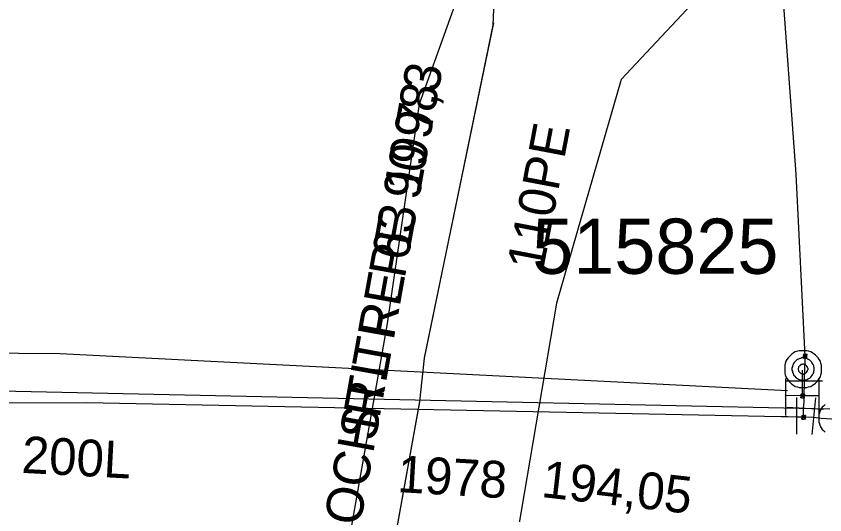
# Model space of a CAD drawing. Extents: x -746464 to -745690, y -1051581 to -1049993.
# Drawn here: x -746063.92 to -746041.93, y -1051022.57 to -1051009.02 of the extents above; entities that cross this region are included whole.
import ezdxf

# ---------------------------------------------------------------- set-up
doc = ezdxf.new("R2010")
doc.units = 0
for name, color, linetype in [('04_CETIN_sdelovaci_podzem', 7, 'Continuous'), ('45_Eltodo_popisy', 7, 'Continuous'), ('48_Prazs_plynarenska_STL', 7, 'Continuous'), ('48_Prazs_plynarenska_STL_chranicka', 7, 'Continuous'), ('48_Prazs_plynarenska_STL_popisy', 7, 'Continuous'), ('51_PVaK_kanal_negravitacni_overena poloha', 7, 'Continuous'), ('51_PVaK_kanal_popisy', 7, 'Continuous'), ('51_PVaK_vodovod_chranicky_objekty', 7, 'Continuous'), ('51_PVaK_vodovod_overena poloha_rad', 7, 'Continuous'), ('51_PVaK_vodovod_popisy', 7, 'Continuous'), ('51_PVaK_vodovod_zruseno_overena poloha', 7, 'Continuous')]:
    doc.layers.add(name, color=color, linetype=linetype)

msp = doc.modelspace()

# ---------------------------------------------------------------- linework, layer by layer
at = {"layer": '04_CETIN_sdelovaci_podzem'}
for points in [[(-746056.16, -1051025.14), (-746054.85, -1051023.17), (-746053.83, -1051017.37), (-746052.96, -1051011.4), (-746049.74, -1051002.45), (-746043.68, -1050998.15), (-746043.26, -1050997.57), (-746040.95, -1050989.97), (-746039.19, -1050986.41), (-746036.12, -1050983.18), (-746034.06, -1050981.2)], [(-746041.8, -1051019.7), (-746066.87, -1051019.16), (-746078.87, -1051018.92), (-746094.33, -1051018.57)]]:
    msp.add_lwpolyline(points, dxfattribs=at)
at = {"layer": '48_Prazs_plynarenska_STL'}
msp.add_lwpolyline([(-746054.623, -1051033.192), (-746054.568, -1051032.632), (-746054.56, -1051032.57), (-746054.56, -1051032.55), (-746054.42, -1051030.36), (-746054.42, -1051030.34), (-746054.273, -1051028.194), (-746054.244, -1051026.686), (-746052.944, -1051019.487), (-746052.822, -1051018.309), (-746050.953, -1051009.268), (-746050.938, -1051008.843), (-746050.93, -1051008.59)], dxfattribs=at)
at = {"layer": '48_Prazs_plynarenska_STL_chranicka'}
for points in [[(-746052.821, -1051018.308), (-746050.936, -1051009.2)], [(-746054.243, -1051026.685), (-746052.945, -1051019.501)]]:
    msp.add_lwpolyline(points, dxfattribs=at)
at = {"layer": '51_PVaK_kanal_negravitacni_overena poloha'}
msp.add_lwpolyline([(-746031.24, -1050990.59), (-746030.95, -1050992), (-746031.38, -1050994.69), (-746034.65, -1050998.39), (-746037.13, -1051000.83), (-746041.58, -1051004.46), (-746047.47, -1051010.74), (-746049.23, -1051016.82), (-746050.353, -1051023.431)], dxfattribs=at)
at = {"layer": '51_PVaK_vodovod_chranicky_objekty'}
for p, q in [((-746042.524, -1051018.306), (-746042.418, -1051018.212)), ((-746042.524, -1051018.306), (-746042.522, -1051018.286)), ((-746042.524, -1051018.306), (-746042.504, -1051018.307)), ((-746042.518, -1051018.206), (-746042.519, -1051018.226)), ((-746042.424, -1051018.312), (-746042.518, -1051018.206)), ((-746042.518, -1051018.206), (-746042.498, -1051018.207)), ((-746042.424, -1051018.312), (-746042.444, -1051018.31)), ((-746042.418, -1051018.212), (-746042.438, -1051018.211)), ((-746042.424, -1051018.312), (-746042.423, -1051018.292)), ((-746042.418, -1051018.212), (-746042.419, -1051018.232)), ((-746042, -1051018.94), (-746043, -1051018.94)), ((-746042.99, -1051019.87), (-746042.99, -1051018.87)), ((-746042.09, -1051019.88), (-746042.09, -1051018.88)), ((-746042.589, -1051019.389), (-746042.489, -1051019.289)), ((-746042.589, -1051019.289), (-746042.489, -1051019.389)), ((-746042.589, -1051019.289), (-746042.589, -1051019.309)), ((-746042.589, -1051019.289), (-746042.569, -1051019.289)), ((-746042.489, -1051019.289), (-746042.509, -1051019.289)), ((-746042.489, -1051019.289), (-746042.489, -1051019.309)), ((-746042.7, -1051019.38), (-746042.7, -1051020.38)), ((-746042.589, -1051019.389), (-746042.589, -1051019.369)), ((-746042.589, -1051019.389), (-746042.569, -1051019.389)), ((-746042.489, -1051019.389), (-746042.509, -1051019.389)), ((-746042.489, -1051019.389), (-746042.489, -1051019.369)), ((-746042.189, -1051019.39), (-746042.284, -1051020.39)), ((-746041.97, -1051019.708), (-746042.97, -1051019.656)), ((-746042.459, -1051019.873), (-746042.563, -1051019.969)), ((-746042.563, -1051019.969), (-746042.562, -1051019.949)), ((-746042.559, -1051019.869), (-746042.56, -1051019.889)), ((-746042.463, -1051019.973), (-746042.559, -1051019.869)), ((-746042.559, -1051019.869), (-746042.539, -1051019.87)), ((-746042.459, -1051019.873), (-746042.479, -1051019.872)), ((-746042.463, -1051019.973), (-746042.462, -1051019.953)), ((-746042.459, -1051019.873), (-746042.46, -1051019.893)), ((-746042.563, -1051019.969), (-746042.543, -1051019.97)), ((-746042.463, -1051019.973), (-746042.483, -1051019.972))]:
    msp.add_line(p, q, dxfattribs=at)
for points in [[(-746042.025, -1051018.61), (-746042.025, -1051018.565), (-746042.025, -1051018.504), (-746042.04, -1051018.459), (-746042.055, -1051018.398), (-746042.086, -1051018.353), (-746042.116, -1051018.307), (-746042.146, -1051018.277), (-746042.192, -1051018.231), (-746042.222, -1051018.201), (-746042.268, -1051018.171), (-746042.313, -1051018.141), (-746042.374, -1051018.125), (-746042.419, -1051018.11), (-746042.48, -1051018.11), (-746042.525, -1051018.11), (-746042.586, -1051018.11), (-746042.631, -1051018.11), (-746042.677, -1051018.125), (-746042.737, -1051018.141), (-746042.783, -1051018.171), (-746042.828, -1051018.201), (-746042.858, -1051018.231), (-746042.904, -1051018.277), (-746042.934, -1051018.307), (-746042.965, -1051018.353), (-746042.995, -1051018.398), (-746043.01, -1051018.459), (-746043.025, -1051018.504), (-746043.025, -1051018.565), (-746043.025, -1051018.61), (-746043.025, -1051018.671), (-746043.025, -1051018.716), (-746043.01, -1051018.762), (-746042.995, -1051018.822), (-746042.965, -1051018.868), (-746042.934, -1051018.913), (-746042.904, -1051018.944), (-746042.858, -1051018.989), (-746042.828, -1051019.019), (-746042.783, -1051019.05), (-746042.737, -1051019.08), (-746042.677, -1051019.095), (-746042.631, -1051019.11), (-746042.586, -1051019.11), (-746042.525, -1051019.11), (-746042.48, -1051019.11), (-746042.419, -1051019.11), (-746042.374, -1051019.095), (-746042.313, -1051019.08), (-746042.268, -1051019.05), (-746042.222, -1051019.019), (-746042.192, -1051018.989), (-746042.146, -1051018.944), (-746042.116, -1051018.913), (-746042.086, -1051018.868), (-746042.055, -1051018.822), (-746042.04, -1051018.762), (-746042.025, -1051018.716), (-746042.025, -1051018.671), (-746042.025, -1051018.61)], [(-746042.222, -1051018.61), (-746042.222, -1051018.58), (-746042.237, -1051018.55), (-746042.237, -1051018.519), (-746042.252, -1051018.489), (-746042.268, -1051018.459), (-746042.283, -1051018.428), (-746042.298, -1051018.413), (-746042.328, -1051018.383), (-746042.343, -1051018.368), (-746042.374, -1051018.353), (-746042.404, -1051018.337), (-746042.434, -1051018.322), (-746042.465, -1051018.322), (-746042.495, -1051018.307), (-746042.525, -1051018.307), (-746042.555, -1051018.307), (-746042.586, -1051018.322), (-746042.616, -1051018.322), (-746042.646, -1051018.337), (-746042.677, -1051018.353), (-746042.707, -1051018.368), (-746042.722, -1051018.383), (-746042.752, -1051018.413), (-746042.768, -1051018.428), (-746042.783, -1051018.459), (-746042.798, -1051018.489), (-746042.813, -1051018.519), (-746042.813, -1051018.55), (-746042.828, -1051018.58), (-746042.828, -1051018.61), (-746042.828, -1051018.641), (-746042.813, -1051018.671), (-746042.813, -1051018.701), (-746042.798, -1051018.731), (-746042.783, -1051018.762), (-746042.768, -1051018.792), (-746042.752, -1051018.807), (-746042.722, -1051018.837), (-746042.707, -1051018.853), (-746042.677, -1051018.868), (-746042.646, -1051018.883), (-746042.616, -1051018.898), (-746042.586, -1051018.898), (-746042.555, -1051018.913), (-746042.525, -1051018.913), (-746042.495, -1051018.913), (-746042.465, -1051018.898), (-746042.434, -1051018.898), (-746042.404, -1051018.883), (-746042.374, -1051018.868), (-746042.343, -1051018.853), (-746042.328, -1051018.837), (-746042.298, -1051018.807), (-746042.283, -1051018.792), (-746042.268, -1051018.762), (-746042.252, -1051018.731), (-746042.237, -1051018.701), (-746042.237, -1051018.671), (-746042.222, -1051018.641), (-746042.222, -1051018.61)], [(-746042.468, -1051018.209), (-746042.473, -1051018.209), (-746042.478, -1051018.209), (-746042.483, -1051018.21), (-746042.489, -1051018.212), (-746042.494, -1051018.215), (-746042.498, -1051018.217), (-746042.502, -1051018.22), (-746042.506, -1051018.224), (-746042.509, -1051018.228), (-746042.513, -1051018.232), (-746042.516, -1051018.237), (-746042.518, -1051018.241), (-746042.519, -1051018.246), (-746042.521, -1051018.251), (-746042.521, -1051018.256), (-746042.521, -1051018.261), (-746042.52, -1051018.266), (-746042.52, -1051018.271), (-746042.518, -1051018.277), (-746042.515, -1051018.282), (-746042.512, -1051018.286), (-746042.51, -1051018.29), (-746042.506, -1051018.294), (-746042.502, -1051018.297), (-746042.498, -1051018.301), (-746042.493, -1051018.304), (-746042.488, -1051018.306), (-746042.484, -1051018.307), (-746042.479, -1051018.309), (-746042.474, -1051018.309), (-746042.469, -1051018.309), (-746042.464, -1051018.308), (-746042.458, -1051018.308), (-746042.453, -1051018.306), (-746042.448, -1051018.303), (-746042.444, -1051018.3), (-746042.44, -1051018.298), (-746042.436, -1051018.294), (-746042.433, -1051018.29), (-746042.429, -1051018.286), (-746042.426, -1051018.281), (-746042.424, -1051018.276), (-746042.423, -1051018.272), (-746042.421, -1051018.267), (-746042.421, -1051018.262), (-746042.421, -1051018.257), (-746042.421, -1051018.252), (-746042.422, -1051018.246), (-746042.424, -1051018.241), (-746042.427, -1051018.236), (-746042.429, -1051018.232), (-746042.432, -1051018.228), (-746042.436, -1051018.224), (-746042.44, -1051018.221), (-746042.444, -1051018.217), (-746042.449, -1051018.214), (-746042.453, -1051018.212), (-746042.458, -1051018.211), (-746042.463, -1051018.209), (-746042.468, -1051018.209)], [(-746042.389, -1051018.61), (-746042.389, -1051018.595), (-746042.404, -1051018.58), (-746042.404, -1051018.565), (-746042.404, -1051018.55), (-746042.419, -1051018.55), (-746042.419, -1051018.534), (-746042.434, -1051018.519), (-746042.449, -1051018.504), (-746042.465, -1051018.504), (-746042.465, -1051018.489), (-746042.48, -1051018.489), (-746042.495, -1051018.489), (-746042.51, -1051018.474), (-746042.525, -1051018.474), (-746042.54, -1051018.474), (-746042.555, -1051018.489), (-746042.571, -1051018.489), (-746042.586, -1051018.489), (-746042.586, -1051018.504), (-746042.601, -1051018.504), (-746042.616, -1051018.519), (-746042.631, -1051018.534), (-746042.646, -1051018.55), (-746042.646, -1051018.565), (-746042.646, -1051018.58), (-746042.662, -1051018.595), (-746042.662, -1051018.61), (-746042.662, -1051018.625), (-746042.646, -1051018.641), (-746042.646, -1051018.656), (-746042.646, -1051018.671), (-746042.631, -1051018.686), (-746042.616, -1051018.701), (-746042.601, -1051018.716), (-746042.586, -1051018.731), (-746042.571, -1051018.731), (-746042.555, -1051018.731), (-746042.54, -1051018.747), (-746042.525, -1051018.747), (-746042.51, -1051018.747), (-746042.495, -1051018.731), (-746042.48, -1051018.731), (-746042.465, -1051018.731), (-746042.449, -1051018.716), (-746042.434, -1051018.701), (-746042.419, -1051018.686), (-746042.419, -1051018.671), (-746042.404, -1051018.671), (-746042.404, -1051018.656), (-746042.404, -1051018.641), (-746042.389, -1051018.625), (-746042.389, -1051018.61)], [(-746042.489, -1051019.339), (-746042.489, -1051019.334), (-746042.49, -1051019.329), (-746042.491, -1051019.324), (-746042.493, -1051019.319), (-746042.496, -1051019.314), (-746042.499, -1051019.31), (-746042.502, -1051019.306), (-746042.506, -1051019.302), (-746042.51, -1051019.299), (-746042.514, -1051019.296), (-746042.519, -1051019.293), (-746042.524, -1051019.291), (-746042.529, -1051019.29), (-746042.534, -1051019.289), (-746042.539, -1051019.289), (-746042.544, -1051019.289), (-746042.549, -1051019.29), (-746042.554, -1051019.291), (-746042.559, -1051019.293), (-746042.564, -1051019.296), (-746042.568, -1051019.299), (-746042.572, -1051019.302), (-746042.576, -1051019.306), (-746042.579, -1051019.31), (-746042.582, -1051019.314), (-746042.585, -1051019.319), (-746042.587, -1051019.324), (-746042.588, -1051019.329), (-746042.589, -1051019.334), (-746042.589, -1051019.339), (-746042.589, -1051019.344), (-746042.588, -1051019.349), (-746042.587, -1051019.354), (-746042.585, -1051019.359), (-746042.582, -1051019.364), (-746042.579, -1051019.368), (-746042.576, -1051019.372), (-746042.572, -1051019.376), (-746042.568, -1051019.379), (-746042.564, -1051019.382), (-746042.559, -1051019.385), (-746042.554, -1051019.387), (-746042.549, -1051019.388), (-746042.544, -1051019.389), (-746042.539, -1051019.389), (-746042.534, -1051019.389), (-746042.529, -1051019.388), (-746042.524, -1051019.387), (-746042.519, -1051019.385), (-746042.514, -1051019.382), (-746042.51, -1051019.379), (-746042.506, -1051019.376), (-746042.502, -1051019.372), (-746042.499, -1051019.368), (-746042.496, -1051019.364), (-746042.493, -1051019.359), (-746042.491, -1051019.354), (-746042.49, -1051019.349), (-746042.489, -1051019.344), (-746042.489, -1051019.339)], [(-746041.928, -1051019.571), (-746041.974, -1051019.616), (-746042.004, -1051019.647), (-746042.034, -1051019.692), (-746042.065, -1051019.738), (-746042.08, -1051019.798), (-746042.095, -1051019.844), (-746042.095, -1051019.904), (-746042.095, -1051019.95), (-746042.095, -1051020.01), (-746042.095, -1051020.056), (-746042.08, -1051020.101), (-746042.065, -1051020.162), (-746042.034, -1051020.207), (-746042.004, -1051020.253), (-746041.974, -1051020.283), (-746041.928, -1051020.328)], [(-746042.561, -1051019.919), (-746042.561, -1051019.924), (-746042.56, -1051019.929), (-746042.56, -1051019.934), (-746042.558, -1051019.939), (-746042.555, -1051019.944), (-746042.552, -1051019.948), (-746042.549, -1051019.953), (-746042.545, -1051019.957), (-746042.541, -1051019.96), (-746042.538, -1051019.963), (-746042.533, -1051019.966), (-746042.528, -1051019.968), (-746042.523, -1051019.97), (-746042.518, -1051019.971), (-746042.513, -1051019.971), (-746042.508, -1051019.971), (-746042.503, -1051019.97), (-746042.498, -1051019.969), (-746042.493, -1051019.968), (-746042.488, -1051019.965), (-746042.484, -1051019.962), (-746042.479, -1051019.959), (-746042.475, -1051019.955), (-746042.472, -1051019.951), (-746042.469, -1051019.948), (-746042.466, -1051019.943), (-746042.464, -1051019.938), (-746042.462, -1051019.933), (-746042.461, -1051019.928), (-746042.461, -1051019.923), (-746042.461, -1051019.918), (-746042.462, -1051019.913), (-746042.463, -1051019.908), (-746042.464, -1051019.903), (-746042.467, -1051019.898), (-746042.47, -1051019.893), (-746042.473, -1051019.889), (-746042.477, -1051019.885), (-746042.481, -1051019.882), (-746042.484, -1051019.879), (-746042.489, -1051019.876), (-746042.494, -1051019.874), (-746042.499, -1051019.872), (-746042.504, -1051019.871), (-746042.509, -1051019.871), (-746042.514, -1051019.871), (-746042.519, -1051019.872), (-746042.524, -1051019.872), (-746042.529, -1051019.874), (-746042.534, -1051019.877), (-746042.539, -1051019.88), (-746042.543, -1051019.883), (-746042.547, -1051019.887), (-746042.55, -1051019.891), (-746042.553, -1051019.894), (-746042.556, -1051019.899), (-746042.558, -1051019.904), (-746042.56, -1051019.909), (-746042.561, -1051019.914), (-746042.561, -1051019.919)]]:
    msp.add_lwpolyline(points, dxfattribs=at)
at = {"layer": '51_PVaK_vodovod_overena poloha_rad'}
for p, q in [((-746042.51, -1051019.92), (-746042.51, -1051019.68)), ((-746042.51, -1051019.92), (-746042.7, -1051019.92)), ((-746042.24, -1051019.93), (-746042.51, -1051019.92))]:
    msp.add_line(p, q, dxfattribs=at)
for points in [[(-746042.47, -1051018.26), (-746042.71, -1051013.31), (-746043.79, -1050998.56), (-746043.77, -1050994.17), (-746042.9, -1050988.36), (-746041.33, -1050985.61), (-746039.52, -1050984.19), (-746034.42, -1050980.18), (-746028.53, -1050975.46), (-746027.01, -1050971.38), (-746025.55, -1050964.22), (-746024.55, -1050958.2), (-746023.44, -1050950.52), (-746022.79, -1050946.08), (-746021.84, -1050941.84), (-746017.31, -1050911.26), (-746016.6, -1050909.19), (-746015.98, -1050904.57), (-746013.48, -1050886.13), (-746010.51, -1050865.53)], [(-746042.7, -1051019.92), (-746042.94, -1051019.91), (-746043.12, -1051019.91), (-746062.01, -1051019.53), (-746073.53, -1051019.56), (-746091.39, -1051018.74), (-746129.45, -1051017.12), (-746129.85, -1051017.08), (-746132.44, -1051014.95), (-746132.41, -1051014.45), (-746131.88, -1050978.37), (-746130.6, -1050966.48), (-746130.53, -1050965.33), (-746131.39, -1050964.15), (-746150.56, -1050960.82), (-746178.86, -1050955.89), (-746201.61, -1050952.53), (-746201.83, -1050952.49)], [(-746042.51, -1051019.68), (-746042.5, -1051019.49), (-746042.5, -1051019.36), (-746042.48, -1051018.55), (-746042.47, -1051018.42), (-746042.47, -1051018.26)], [(-746041.61, -1051019.98), (-746042.03, -1051019.95), (-746042.24, -1051019.93)]]:
    msp.add_lwpolyline(points, dxfattribs=at)
at = {"layer": '51_PVaK_vodovod_zruseno_overena poloha'}
for p, q in [((-746042.54, -1051018.94), (-746042.54, -1051018.64)), ((-746042.54, -1051019.34), (-746042.54, -1051018.94)), ((-746042.54, -1051019.34), (-746042.99, -1051019.33)), ((-746042.09, -1051019.34), (-746042.54, -1051019.34))]:
    msp.add_line(p, q, dxfattribs=at)
msp.add_lwpolyline([(-746042.95, -1051019.2), (-746062.73, -1051018.2), (-746133.05, -1051017.63)], dxfattribs=at)

# ---------------------------------------------------------------- texts
at = {"layer": '45_Eltodo_popisy'}
msp.add_text('515825', height=1.5, dxfattribs=at).set_placement((-746049.89, -1051016.022))
at = {"layer": '48_Prazs_plynarenska_STL_popisy'}
for s, rotation, p in [('OCHR.TR. PE 90 7,3', 79.7583, (-746054.575, -1051022.897)), ('STL PE 63 1998', 79.7638, (-746054.16, -1051020.596))]:
    msp.add_text(s, height=1, rotation=rotation, dxfattribs=at).set_placement(p)
at = {"layer": '51_PVaK_kanal_popisy'}
for s, rotation, p in [('110PE', 79.2548, (-746049.604, -1051015.99)), ('194,05', 353.5294, (-746049.669, -1051022.083))]:
    msp.add_text(s, height=1, rotation=rotation, dxfattribs=at).set_placement(p)
at = {"layer": '51_PVaK_vodovod_popisy'}
for s, rotation, p in [('200L', 356.9689, (-746063.793, -1051021.428)), ('1978', 356.6557, (-746053.575, -1051021.95))]:
    msp.add_text(s, height=1, rotation=rotation, dxfattribs=at).set_placement(p)

doc.saveas('drawing.dxf')
